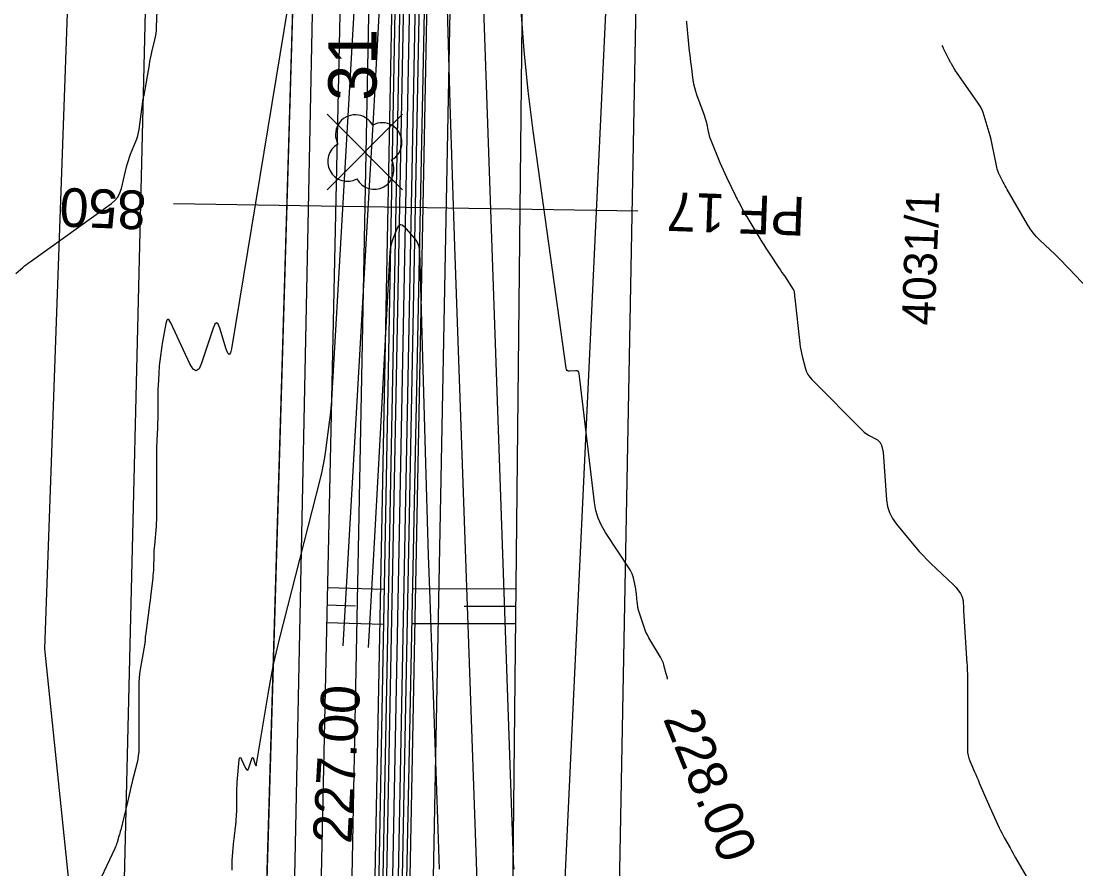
# Model space of a CAD drawing. Extents: x -534410 to -534262, y -1190162 to -1189584.
# Drawn here: x -534375.88 to -534348.63, y -1189747.77 to -1189725.88 of the extents above; entities that cross this region are included whole.
import ezdxf

# ---------------------------------------------------------------- set-up
doc = ezdxf.new("R2010")
doc.units = 0
for name, color, linetype in [('30', 7, 'Continuous'), ('31', 7, 'Continuous'), ('40', 7, 'Continuous'), ('_linie', 7, 'Continuous'), ('_N_osa', 7, 'Continuous'), ('_N_tenká', 7, 'Continuous'), ('_N_tenká_velmi', 7, 'Continuous'), ('_N_text', 7, 'Continuous'), ('_přístup', 7, 'Continuous'), ('_tenka', 7, 'Continuous'), ('_velmi_tenka', 7, 'Continuous'), ('Default', 7, 'Continuous'), ('Hranice parcel', 7, 'Continuous'), ('Parcelní čísla', 7, 'Continuous')]:
    doc.layers.add(name, color=color, linetype=linetype)

msp = doc.modelspace()

# ---------------------------------------------------------------- linework, layer by layer
at = {"layer": '30'}
for points in [[(-534364.91, -1189724.332), (-534364.858, -1189726.175), (-534364.802, -1189728.017), (-534364.743, -1189729.859), (-534364.68, -1189731.701), (-534364.125, -1189747.582), (-534364.096, -1189748.404)], [(-534367.558, -1189742.014), (-534366.869, -1189729.985), (-534366.779, -1189728.404), (-534366.691, -1189726.823), (-534366.604, -1189725.242)], [(-534368.987, -1189725.497), (-534370.447, -1189734.343), (-534370.473, -1189734.449), (-534370.503, -1189734.485), (-534370.538, -1189734.453), (-534370.578, -1189734.352), (-534370.748, -1189733.809), (-534370.791, -1189733.707), (-534370.834, -1189733.672), (-534370.877, -1189733.706), (-534370.921, -1189733.807), (-534371.216, -1189734.708), (-534371.283, -1189734.855), (-534371.356, -1189734.908), (-534371.434, -1189734.864), (-534371.518, -1189734.726), (-534372.01, -1189733.671), (-534372.053, -1189733.598), (-534372.089, -1189733.576), (-534372.118, -1189733.606), (-534372.141, -1189733.688), (-534372.233, -1189734.205), (-534372.244, -1189734.269), (-534372.254, -1189734.332), (-534372.263, -1189734.396), (-534372.271, -1189734.46), (-534372.303, -1189734.716), (-534372.31, -1189734.781), (-534372.316, -1189734.845), (-534372.321, -1189734.909), (-534372.325, -1189734.973), (-534372.34, -1189735.297), (-534372.343, -1189735.373), (-534372.345, -1189735.448), (-534372.347, -1189735.524), (-534372.348, -1189735.599), (-534372.349, -1189736.086), (-534372.35, -1189736.162), (-534372.352, -1189736.237), (-534372.354, -1189736.313), (-534372.358, -1189736.389), (-534372.373, -1189736.693), (-534372.377, -1189736.769), (-534372.379, -1189736.845), (-534372.381, -1189736.92), (-534372.381, -1189736.996), (-534372.381, -1189738.667), (-534372.382, -1189738.756), (-534372.386, -1189738.844), (-534372.391, -1189738.933), (-534372.399, -1189739.021), (-534372.437, -1189739.41), (-534372.443, -1189739.481), (-534372.448, -1189739.553), (-534372.452, -1189739.624), (-534372.454, -1189739.695), (-534372.46, -1189739.981), (-534372.463, -1189740.053), (-534372.467, -1189740.124), (-534372.473, -1189740.195), (-534372.48, -1189740.266), (-534372.527, -1189740.664), (-534372.537, -1189740.754), (-534372.549, -1189740.844), (-534372.56, -1189740.934), (-534372.572, -1189741.024), (-534372.669, -1189741.742), (-534372.671, -1189741.759), (-534372.673, -1189741.775), (-534372.674, -1189741.792), (-534372.675, -1189741.809), (-534372.677, -1189741.876), (-534372.678, -1189741.893), (-534372.679, -1189741.91), (-534372.681, -1189741.926), (-534372.684, -1189741.943), (-534372.801, -1189742.622), (-534372.818, -1189742.733), (-534372.83, -1189742.845), (-534372.837, -1189742.958), (-534372.839, -1189743.07), (-534372.839, -1189744.658), (-534372.842, -1189744.751), (-534372.851, -1189744.843), (-534372.865, -1189744.934), (-534372.885, -1189745.025), (-534372.976, -1189745.386), (-534372.999, -1189745.476), (-534373.021, -1189745.566), (-534373.043, -1189745.657), (-534373.064, -1189745.747), (-534373.16, -1189746.155), (-534373.176, -1189746.224), (-534373.192, -1189746.293), (-534373.209, -1189746.362), (-534373.226, -1189746.431), (-534373.307, -1189746.763), (-534373.318, -1189746.804), (-534373.328, -1189746.844), (-534373.339, -1189746.884), (-534373.351, -1189746.925), (-534373.399, -1189747.085), (-534373.412, -1189747.124), (-534373.426, -1189747.164), (-534373.441, -1189747.202), (-534373.458, -1189747.24), (-534374.015, -1189748.431)], [(-534359.176, -1189742.869), (-534359.182, -1189742.845), (-534359.196, -1189742.789), (-534359.21, -1189742.734), (-534359.27, -1189742.512), (-534359.286, -1189742.457), (-534359.307, -1189742.404), (-534359.331, -1189742.352), (-534359.358, -1189742.302), (-534359.66, -1189741.8), (-534359.699, -1189741.73), (-534359.735, -1189741.657), (-534359.766, -1189741.583), (-534359.793, -1189741.507), (-534359.927, -1189741.092), (-534359.934, -1189741.068), (-534359.94, -1189741.044), (-534359.945, -1189741.019), (-534359.948, -1189740.994), (-534359.961, -1189740.869), (-534359.968, -1189740.795), (-534359.982, -1189740.661), (-534359.985, -1189740.63), (-534359.99, -1189740.6), (-534359.995, -1189740.569), (-534360.001, -1189740.539), (-534360.058, -1189740.259), (-534360.073, -1189740.203), (-534360.092, -1189740.149), (-534360.116, -1189740.098), (-534360.146, -1189740.048), (-534360.783, -1189739.087), (-534360.888, -1189738.906), (-534360.97, -1189738.717), (-534361.029, -1189738.52), (-534361.066, -1189738.314), (-534361.459, -1189734.981), (-534361.468, -1189734.947), (-534361.486, -1189734.923), (-534361.513, -1189734.91), (-534361.548, -1189734.907), (-534361.708, -1189734.918), (-534361.744, -1189734.915), (-534361.771, -1189734.902), (-534361.789, -1189734.878), (-534361.799, -1189734.844), (-534362.651, -1189728.716), (-534362.781, -1189727.68), (-534362.885, -1189726.642), (-534362.961, -1189725.602)], [(-534348.323, -1189732.778), (-534348.801, -1189732.273), (-534348.892, -1189732.179), (-534348.984, -1189732.085), (-534349.077, -1189731.993), (-534349.172, -1189731.902), (-534349.553, -1189731.542), (-534349.644, -1189731.448), (-534349.728, -1189731.349), (-534349.805, -1189731.245), (-534349.875, -1189731.134), (-534350.4, -1189730.226), (-534350.427, -1189730.18), (-534350.453, -1189730.133), (-534350.479, -1189730.086), (-534350.503, -1189730.038), (-534350.602, -1189729.848), (-534350.625, -1189729.8), (-534350.644, -1189729.75), (-534350.66, -1189729.699), (-534350.673, -1189729.648), (-534350.801, -1189729.023), (-534350.82, -1189728.934), (-534350.842, -1189728.845), (-534350.865, -1189728.758), (-534350.89, -1189728.67), (-534350.994, -1189728.322), (-534351.023, -1189728.236), (-534351.059, -1189728.154), (-534351.101, -1189728.074), (-534351.15, -1189727.998), (-534351.71, -1189727.201), (-534351.727, -1189727.178), (-534351.742, -1189727.154), (-534351.757, -1189727.13), (-534351.772, -1189727.106), (-534351.841, -1189726.987), (-534351.849, -1189726.973), (-534351.857, -1189726.959), (-534351.865, -1189726.945), (-534351.873, -1189726.93), (-534351.904, -1189726.873), (-534351.911, -1189726.859), (-534351.919, -1189726.844), (-534351.926, -1189726.83), (-534351.933, -1189726.815), (-534352.048, -1189726.584), (-534352.069, -1189726.54), (-534352.084, -1189726.51)]]:
    msp.add_lwpolyline(points, dxfattribs=at)
at = {"layer": '31'}
for points in [[(-534370.428, -1189747.799), (-534370.428, -1189747.571), (-534370.428, -1189747.558), (-534370.427, -1189747.546), (-534370.392, -1189747.142), (-534370.388, -1189747.107), (-534370.385, -1189747.072), (-534370.381, -1189747.036), (-534370.377, -1189747.001), (-534370.357, -1189746.837), (-534370.351, -1189746.79), (-534370.345, -1189746.742), (-534370.334, -1189746.647), (-534370.331, -1189746.623), (-534370.329, -1189746.599), (-534370.327, -1189746.575), (-534370.325, -1189746.551), (-534370.312, -1189746.345), (-534370.31, -1189746.303), (-534370.308, -1189746.26), (-534370.307, -1189746.218), (-534370.307, -1189746.175), (-534370.307, -1189745.771), (-534370.307, -1189745.751), (-534370.306, -1189745.731), (-534370.306, -1189745.711), (-534370.305, -1189745.691), (-534370.301, -1189745.61), (-534370.299, -1189745.59), (-534370.298, -1189745.57), (-534370.297, -1189745.55), (-534370.295, -1189745.53), (-534370.244, -1189744.957), (-534370.236, -1189744.912), (-534370.223, -1189744.895), (-534370.205, -1189744.906), (-534370.183, -1189744.946), (-534370.078, -1189745.17), (-534370.056, -1189745.207), (-534370.035, -1189745.218), (-534370.016, -1189745.204), (-534369.998, -1189745.165), (-534369.92, -1189744.927), (-534369.909, -1189744.9), (-534369.897, -1189744.891), (-534369.886, -1189744.9), (-534369.874, -1189744.927), (-534369.83, -1189745.071), (-534369.819, -1189745.098), (-534369.81, -1189745.106), (-534369.802, -1189745.097), (-534369.795, -1189745.069), (-534369.478, -1189743.152), (-534369.42, -1189742.821), (-534369.355, -1189742.491), (-534369.282, -1189742.163), (-534369.203, -1189741.837), (-534368.147, -1189737.689), (-534368.104, -1189737.51), (-534368.066, -1189737.331), (-534368.034, -1189737.15), (-534368.007, -1189736.968), (-534367.911, -1189736.238), (-534367.888, -1189736.055), (-534367.869, -1189735.872), (-534367.854, -1189735.689), (-534367.841, -1189735.505), (-534366.993, -1189720.703)], [(-534364.031, -1189722.836), (-534363.168, -1189747.541), (-534363.164, -1189747.619), (-534363.158, -1189747.696), (-534363.15, -1189747.773)], [(-534376.02, -1189732.397), (-534375.836, -1189732.242), (-534375.789, -1189732.203), (-534375.742, -1189732.166), (-534375.694, -1189732.13), (-534375.645, -1189732.094), (-534373.547, -1189730.591), (-534373.455, -1189730.513), (-534373.381, -1189730.422), (-534373.325, -1189730.318), (-534373.287, -1189730.203), (-534373.153, -1189729.64), (-534373.131, -1189729.558), (-534373.107, -1189729.476), (-534373.079, -1189729.396), (-534373.049, -1189729.317), (-534372.92, -1189729.002), (-534372.89, -1189728.923), (-534372.865, -1189728.842), (-534372.846, -1189728.76), (-534372.832, -1189728.676), (-534372.723, -1189727.883), (-534372.721, -1189727.875), (-534372.72, -1189727.867), (-534372.718, -1189727.859), (-534372.716, -1189727.852), (-534372.708, -1189727.821), (-534372.706, -1189727.813), (-534372.704, -1189727.805), (-534372.702, -1189727.797), (-534372.701, -1189727.789), (-534372.565, -1189727.007), (-534372.55, -1189726.926), (-534372.534, -1189726.845), (-534372.517, -1189726.765), (-534372.499, -1189726.684), (-534372.422, -1189726.364), (-534372.405, -1189726.283), (-534372.392, -1189726.202), (-534372.383, -1189726.121), (-534372.378, -1189726.039), (-534372.362, -1189725.613)], [(-534358.693, -1189725.877), (-534358.691, -1189725.888), (-534358.689, -1189725.9), (-534358.687, -1189725.911), (-534358.686, -1189725.922), (-534358.615, -1189726.656), (-534358.605, -1189726.75), (-534358.595, -1189726.844), (-534358.583, -1189726.938), (-534358.571, -1189727.033), (-534358.52, -1189727.409), (-534358.505, -1189727.502), (-534358.485, -1189727.594), (-534358.459, -1189727.685), (-534358.429, -1189727.774), (-534358.239, -1189728.281), (-534358.22, -1189728.335), (-534358.202, -1189728.391), (-534358.187, -1189728.447), (-534358.175, -1189728.503), (-534358.128, -1189728.731), (-534358.114, -1189728.787), (-534358.099, -1189728.843), (-534358.081, -1189728.898), (-534358.06, -1189728.952), (-534357.823, -1189729.528), (-534357.782, -1189729.625), (-534357.74, -1189729.721), (-534357.697, -1189729.817), (-534357.652, -1189729.912), (-534357.424, -1189730.388), (-534357.401, -1189730.434), (-534357.378, -1189730.48), (-534357.355, -1189730.526), (-534357.331, -1189730.571), (-534357.235, -1189730.753), (-534357.211, -1189730.799), (-534357.186, -1189730.844), (-534357.16, -1189730.888), (-534357.133, -1189730.932), (-534356.738, -1189731.581), (-534356.689, -1189731.661), (-534356.638, -1189731.74), (-534356.587, -1189731.819), (-534356.535, -1189731.898), (-534356.3, -1189732.248), (-534356.261, -1189732.307), (-534356.221, -1189732.367), (-534356.182, -1189732.427), (-534356.142, -1189732.486), (-534355.928, -1189732.813), (-534355.918, -1189732.829), (-534355.911, -1189732.846), (-534355.906, -1189732.864), (-534355.904, -1189732.882), (-534355.898, -1189732.958), (-534355.896, -1189732.977), (-534355.895, -1189732.996), (-534355.893, -1189733.015), (-534355.891, -1189733.034), (-534355.761, -1189734.206), (-534355.751, -1189734.289), (-534355.737, -1189734.372), (-534355.72, -1189734.453), (-534355.699, -1189734.534), (-534355.612, -1189734.858), (-534355.585, -1189734.936), (-534355.549, -1189735.009), (-534355.504, -1189735.076), (-534355.45, -1189735.138), (-534354.128, -1189736.459), (-534354.095, -1189736.49), (-534354.06, -1189736.519), (-534354.023, -1189736.544), (-534353.984, -1189736.567), (-534353.766, -1189736.685), (-534353.755, -1189736.691), (-534353.745, -1189736.699), (-534353.735, -1189736.707), (-534353.726, -1189736.717), (-534353.687, -1189736.762), (-534353.681, -1189736.769), (-534353.676, -1189736.777), (-534353.672, -1189736.785), (-534353.668, -1189736.793), (-534353.653, -1189736.827), (-534353.65, -1189736.836), (-534353.646, -1189736.845), (-534353.644, -1189736.854), (-534353.641, -1189736.862), (-534353.62, -1189736.943), (-534353.616, -1189736.96), (-534353.613, -1189736.977), (-534353.61, -1189736.993), (-534353.609, -1189737.01), (-534353.517, -1189738.238), (-534353.491, -1189738.41), (-534353.44, -1189738.572), (-534353.365, -1189738.724), (-534353.264, -1189738.865), (-534352.768, -1189739.462), (-534352.674, -1189739.572), (-534352.577, -1189739.679), (-534352.477, -1189739.783), (-534352.374, -1189739.884), (-534351.79, -1189740.436), (-534351.767, -1189740.459), (-534351.745, -1189740.483), (-534351.724, -1189740.507), (-534351.704, -1189740.533), (-534351.612, -1189740.656), (-534351.6, -1189740.673), (-534351.59, -1189740.69), (-534351.582, -1189740.709), (-534351.575, -1189740.728), (-534351.551, -1189740.806), (-534351.545, -1189740.825), (-534351.541, -1189740.845), (-534351.538, -1189740.865), (-534351.537, -1189740.885), (-534351.533, -1189741.003), (-534351.532, -1189741.03), (-534351.531, -1189741.056), (-534351.53, -1189741.083), (-534351.528, -1189741.109), (-534351.443, -1189742.463), (-534351.44, -1189742.501), (-534351.438, -1189742.539), (-534351.437, -1189742.577), (-534351.435, -1189742.615), (-534351.431, -1189742.768), (-534351.43, -1189742.806), (-534351.429, -1189742.845), (-534351.428, -1189742.883), (-534351.428, -1189742.921), (-534351.428, -1189744.692), (-534351.424, -1189744.768), (-534351.413, -1189744.841), (-534351.394, -1189744.914), (-534351.367, -1189744.984), (-534351.245, -1189745.263), (-534351.215, -1189745.333), (-534351.185, -1189745.403), (-534351.155, -1189745.473), (-534351.125, -1189745.544), (-534350.988, -1189745.869), (-534350.955, -1189745.947), (-534350.922, -1189746.024), (-534350.887, -1189746.101), (-534350.852, -1189746.177), (-534350.606, -1189746.711), (-534350.575, -1189746.777), (-534350.542, -1189746.843), (-534350.508, -1189746.908), (-534350.473, -1189746.973), (-534350.328, -1189747.229), (-534350.292, -1189747.293), (-534350.256, -1189747.357), (-534350.22, -1189747.421), (-534350.183, -1189747.485), (-534349.794, -1189748.168)], [(-534366.904, -1189742.051), (-534366.758, -1189739.502), (-534366.714, -1189738.72), (-534366.67, -1189737.938), (-534366.627, -1189737.155), (-534366.585, -1189736.373), (-534366.343, -1189731.843), (-534366.335, -1189731.761), (-534366.321, -1189731.68), (-534366.3, -1189731.601), (-534366.273, -1189731.523), (-534366.151, -1189731.214), (-534366.118, -1189731.154), (-534366.078, -1189731.129), (-534366.033, -1189731.14), (-534365.982, -1189731.185), (-534365.714, -1189731.495), (-534365.659, -1189731.57), (-534365.619, -1189731.651), (-534365.594, -1189731.738), (-534365.584, -1189731.831), (-534365.441, -1189736.996), (-534365.416, -1189737.889), (-534365.389, -1189738.781), (-534365.36, -1189739.674), (-534365.33, -1189740.566), (-534365.123, -1189746.489), (-534365.076, -1189747.773)]]:
    msp.add_lwpolyline(points, dxfattribs=at)
at = {"layer": '_linie'}
for points in [[(-534366.12, -1189620.81), (-534364.52, -1189627.2), (-534365.69, -1189653.8), (-534366.76, -1189684.81), (-534368.14, -1189748.73), (-534368.38, -1189779.14), (-534368.65, -1189820.64), (-534368.59, -1189847.58), (-534367.2, -1189913.8)], [(-534363.12, -1189621.02), (-534362.79, -1189621.58), (-534361.82, -1189627.79), (-534363.46, -1189653.55), (-534365.47, -1189684.77), (-534366.65, -1189748.83), (-534366.75, -1189779.47), (-534366.9, -1189820.47), (-534366.95, -1189846.72), (-534366.338, -1189888.804), (-534363.85, -1189911.95), (-534357.07, -1189929.19), (-534352.334, -1189940.856)], [(-534359.03, -1189621.26), (-534359.41, -1189621.83), (-534360.84, -1189627.76), (-534362.92, -1189653.56), (-534364.64, -1189685), (-534365.94, -1189748.9), (-534366.02, -1189779.52), (-534366.03, -1189820.5), (-534366.48, -1189846.73), (-534365.511, -1189888.873), (-534362.72, -1189912.12), (-534356.62, -1189928.64), (-534351.589, -1189940.594)]]:
    msp.add_lwpolyline(points, dxfattribs=at)
at = {"layer": '_N_osa'}
msp.add_lwpolyline([(-534351.95, -1189940.722), (-534356.845, -1189928.915), (-534363.285, -1189912.035), (-534365.925, -1189888.838), (-534366.715, -1189846.725), (-534366.465, -1189820.485), (-534366.385, -1189779.495), (-534366.295, -1189748.865), (-534365.055, -1189684.885), (-534363.19, -1189653.555), (-534361.333, -1189627.822)], dxfattribs=at)
at = {"layer": '_N_tenká'}
for points in [[(-534352.92, -1189941.124), (-534357.821, -1189929.303), (-534364.313, -1189912.285), (-534366.973, -1189888.908), (-534367.765, -1189846.73), (-534367.515, -1189820.479), (-534367.435, -1189779.492), (-534367.345, -1189748.853), (-534366.104, -1189684.844), (-534364.238, -1189653.486), (-534362.424, -1189628.352), (-534361.782, -1189627.792)], [(-534350.98, -1189940.319), (-534355.869, -1189928.527), (-534362.257, -1189911.785), (-534364.876, -1189888.769), (-534365.665, -1189846.72), (-534365.415, -1189820.491), (-534365.335, -1189779.498), (-534365.245, -1189748.877), (-534364.006, -1189684.926), (-534362.142, -1189653.624), (-534360.329, -1189628.488), (-534360.884, -1189627.851)]]:
    msp.add_lwpolyline(points, dxfattribs=at)
at = {"layer": '_N_tenká_velmi'}
for points in [[(-534352.366, -1189940.894), (-534357.263, -1189929.081), (-534363.726, -1189912.142), (-534366.374, -1189888.868), (-534367.165, -1189846.727), (-534366.915, -1189820.482), (-534366.835, -1189779.494), (-534366.745, -1189748.86), (-534365.505, -1189684.867), (-534363.639, -1189653.525), (-534361.782, -1189627.792)], [(-534352.181, -1189940.817), (-534357.077, -1189929.007), (-534363.53, -1189912.095), (-534366.174, -1189888.855), (-534366.965, -1189846.726), (-534366.715, -1189820.484), (-534366.635, -1189779.494), (-534366.545, -1189748.862), (-534365.305, -1189684.875), (-534363.439, -1189653.539), (-534361.583, -1189627.805)], [(-534352.089, -1189940.779), (-534356.984, -1189928.97), (-534363.432, -1189912.071), (-534366.074, -1189888.848), (-534366.865, -1189846.726), (-534366.615, -1189820.484), (-534366.535, -1189779.495), (-534366.445, -1189748.863), (-534365.205, -1189684.879), (-534363.34, -1189653.545), (-534361.483, -1189627.812)], [(-534351.812, -1189940.664), (-534356.706, -1189928.86), (-534363.138, -1189911.999), (-534365.775, -1189888.828), (-534366.565, -1189846.724), (-534366.315, -1189820.486), (-534366.235, -1189779.495), (-534366.145, -1189748.867), (-534364.905, -1189684.891), (-534363.04, -1189653.565), (-534361.184, -1189627.831)], [(-534351.719, -1189940.626), (-534356.613, -1189928.823), (-534363.04, -1189911.975), (-534365.675, -1189888.822), (-534366.465, -1189846.724), (-534366.215, -1189820.486), (-534366.135, -1189779.496), (-534366.045, -1189748.868), (-534364.805, -1189684.895), (-534362.941, -1189653.571), (-534361.084, -1189627.838)], [(-534351.534, -1189940.549), (-534356.427, -1189928.749), (-534362.844, -1189911.928), (-534365.475, -1189888.808), (-534366.265, -1189846.723), (-534366.015, -1189820.488), (-534365.935, -1189779.496), (-534365.845, -1189748.87), (-534364.605, -1189684.903), (-534362.741, -1189653.585), (-534360.884, -1189627.851)]]:
    msp.add_lwpolyline(points, dxfattribs=at)
at = {"layer": '_N_text'}
msp.add_lwpolyline([(-534359.944, -1189730.789), (-534371.942, -1189730.594)], dxfattribs=at)
at = {"layer": '_přístup'}
for p, q in [((-534366.027, -1189730.233), (-534367.973, -1189728.287)), ((-534367.973, -1189730.233), (-534366.027, -1189728.287))]:
    msp.add_line(p, q, dxfattribs=at)
msp.add_circle((-534367, -1189729.26), 0.000512, dxfattribs=at)
for centre, start, end in [((-534367.245, -1189728.811), 28.6209, 208.6209), ((-534366.551, -1189729.015), 298.6209, 118.6209), ((-534367.449, -1189729.505), 118.6209, 298.6209), ((-534366.755, -1189729.709), 208.6209, 28.6209)]:
    msp.add_arc(centre, 0.512, start, end, dxfattribs=at)
at = {"layer": '_tenka'}
for points in [[(-534349.13, -1189939.73), (-534354.63, -1189926.96), (-534362.03, -1189907.65), (-534364.521, -1189888.74), (-534364.47, -1189846.64), (-534364.29, -1189820.63), (-534364.22, -1189780.69), (-534363.18, -1189749.38), (-534362.5, -1189685.39), (-534360.27, -1189651.6), (-534357.03, -1189627.34), (-534354.77, -1189620.37)], [(-534366.12, -1189620.81), (-534364.52, -1189627.2), (-534365.69, -1189653.8), (-534366.76, -1189684.81), (-534368.14, -1189748.73), (-534368.38, -1189779.14), (-534368.65, -1189820.64), (-534368.59, -1189847.58), (-534367.2, -1189913.8)], [(-534366.12, -1189620.81), (-534364.52, -1189627.2), (-534365.69, -1189653.8), (-534366.76, -1189684.81), (-534368.14, -1189748.73), (-534368.38, -1189779.14), (-534368.65, -1189820.64), (-534368.59, -1189847.58), (-534367.2, -1189913.8)], [(-534363.12, -1189621.02), (-534362.79, -1189621.58), (-534361.82, -1189627.79), (-534363.46, -1189653.55), (-534365.47, -1189684.77), (-534366.65, -1189748.83), (-534366.75, -1189779.47), (-534366.9, -1189820.47), (-534366.95, -1189846.72), (-534366.338, -1189888.804), (-534363.85, -1189911.95), (-534357.07, -1189929.19), (-534352.334, -1189940.856)], [(-534363.12, -1189621.02), (-534362.79, -1189621.58), (-534361.82, -1189627.79), (-534363.46, -1189653.55), (-534365.47, -1189684.77), (-534366.65, -1189748.83), (-534366.75, -1189779.47), (-534366.9, -1189820.47), (-534366.95, -1189846.72), (-534366.338, -1189888.804), (-534363.85, -1189911.95), (-534357.07, -1189929.19), (-534352.334, -1189940.856)], [(-534359.03, -1189621.26), (-534359.41, -1189621.83), (-534360.84, -1189627.76), (-534362.92, -1189653.56), (-534364.64, -1189685), (-534365.94, -1189748.9), (-534366.02, -1189779.52), (-534366.03, -1189820.5), (-534366.48, -1189846.73), (-534365.511, -1189888.873), (-534362.72, -1189912.12), (-534356.62, -1189928.64), (-534351.589, -1189940.594)], [(-534359.03, -1189621.26), (-534359.41, -1189621.83), (-534360.84, -1189627.76), (-534362.92, -1189653.56), (-534364.64, -1189685), (-534365.94, -1189748.9), (-534366.02, -1189779.52), (-534366.03, -1189820.5), (-534366.48, -1189846.73), (-534365.511, -1189888.873), (-534362.72, -1189912.12), (-534356.62, -1189928.64), (-534351.589, -1189940.594)], [(-534368.65, -1189626.81), (-534368.65, -1189626.81), (-534367.31, -1189654.04), (-534367.67, -1189685.23), (-534369.56, -1189748.93), (-534369.48, -1189778.6), (-534369.45, -1189820.62), (-534369.45, -1189847.87), (-534371.206, -1189896.071), (-534372.39, -1189914.47)]]:
    msp.add_lwpolyline(points, dxfattribs=at)
at = {"layer": '_velmi_tenka'}
for p, q in [((-534367.959, -1189740.505), (-534366.493, -1189740.547)), ((-534363.09, -1189740.544), (-534365.778, -1189740.54)), ((-534367.972, -1189740.954), (-534367.239, -1189740.976)), ((-534363.091, -1189740.994), (-534364.435, -1189740.992)), ((-534367.985, -1189741.404), (-534366.519, -1189741.447)), ((-534363.092, -1189741.444), (-534365.78, -1189741.44))]:
    msp.add_line(p, q, dxfattribs=at)
at = {"layer": 'Default'}
msp.add_line((-534367.67, -1189685.23), (-534369.56, -1189748.93), dxfattribs=at)
msp.add_lwpolyline([(-534349.13, -1189939.73), (-534354.63, -1189926.96), (-534362.03, -1189907.65), (-534364.521, -1189888.74), (-534364.47, -1189846.64), (-534364.29, -1189820.63), (-534364.22, -1189780.69), (-534363.18, -1189749.38), (-534362.5, -1189685.39), (-534360.27, -1189651.6), (-534357.03, -1189627.34), (-534354.77, -1189620.37)], dxfattribs=at)
at = {"layer": 'Hranice parcel'}
for p, q in [((-534371.04, -1189658.4), (-534373.49, -1189759.21)), ((-534369.14, -1189764.19), (-534367.77, -1189697.34))]:
    msp.add_line(p, q, dxfattribs=at)
for points in [[(-534373.49, -1189759.21), (-534375.27, -1189742.09), (-534373.87, -1189702.99), (-534373.87, -1189662.03), (-534374.42, -1189646.7)], [(-534359.48, -1189697.97), (-534362.6, -1189764.35), (-534362.34, -1189901.56)], [(-534359.48, -1189697.97), (-534360.42, -1189747.8), (-534359.17, -1189788.69), (-534356.86, -1189843.2), (-534358.53, -1189915.98)]]:
    msp.add_lwpolyline(points, dxfattribs=at)

# ---------------------------------------------------------------- texts
at = {"layer": '40'}
for s, rotation, p in [('227.00', 86.7381, (-534367.349, -1189747.136)), ('228.00', 292.113, (-534359.302, -1189743.889))]:
    msp.add_text(s, height=1, rotation=rotation, dxfattribs=at).set_placement(p)
at = {"layer": '_N_text'}
for s, rotation, p in [('850', 177.8451, (-534372.632, -1189730.266)), ('PF 17', 177.8926, (-534355.604, -1189730.425))]:
    msp.add_text(s, height=1, rotation=rotation, dxfattribs=at).set_placement(p)
at = {"layer": '_přístup'}
msp.add_text('31', height=1.25, rotation=90, dxfattribs=at).set_placement((-534366.694, -1189727.938))
at = {"layer": 'Parcelní čísla'}
msp.add_text('4031/1', height=0.85, rotation=88, dxfattribs=at).set_placement((-534352.276, -1189733.748))

doc.saveas('drawing.dxf')
